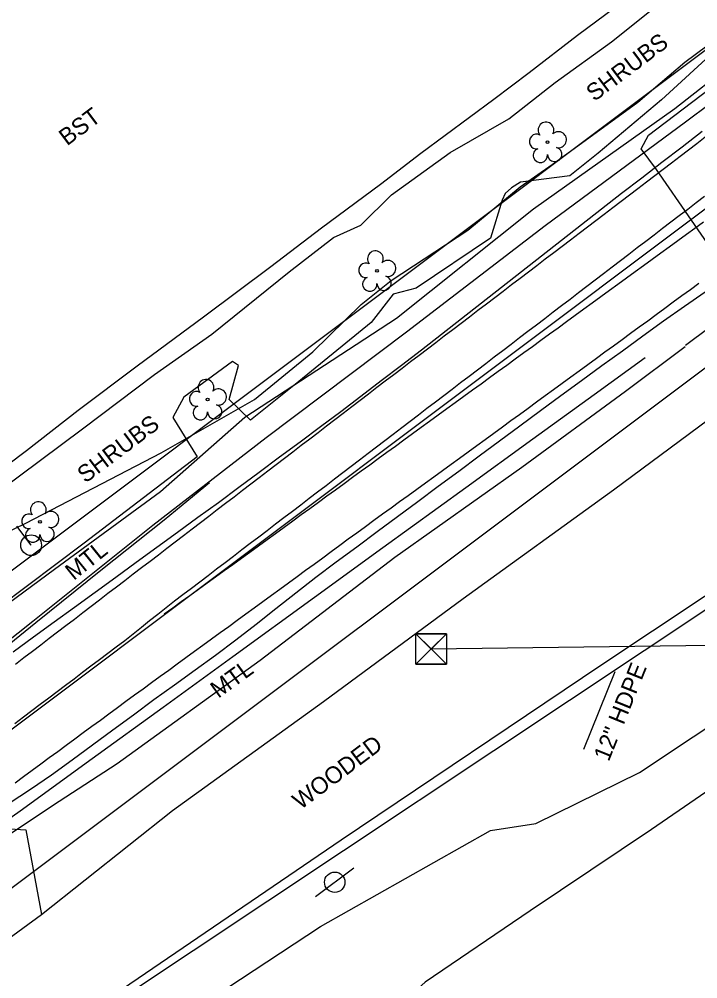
# Model space of a CAD drawing. Extents: x 2186615 to 2188822, y 629899 to 631820.
# Drawn here: x 2187894.7 to 2188055, y 630886.3 to 631112.9 of the extents above; entities that cross this region are included whole.
import ezdxf

# ---------------------------------------------------------------- set-up
doc = ezdxf.new("R2010")
doc.units = 0
for name, color, linetype in [('CTL Vertical Benchmark CELL', 7, 'Continuous'), ('CTL Vertical Benchmark Leader', 7, 'Continuous'), ('Exist Guardrail', 7, 'Continuous'), ('Exist Guardrail Text', 7, 'Continuous'), ('Exist Horizontal Alignment', 7, 'Continuous'), ('Exist Railroads Standard Gauge Text', 7, 'Continuous'), ('Exist Right of Way Line', 7, 'Continuous'), ('Exist Roads EOP', 7, 'Continuous'), ('Exist Roads EOP Other', 7, 'Continuous'), ('Exist Roads EOP Text', 7, 'Continuous'), ('Exist Roads EOT', 7, 'Continuous'), ('Exist Structure Minor Pipes HDPE 12 Inch', 7, 'Continuous'), ('Exist Structure Minor Pipes HDPE 12 Inch Text', 7, 'Continuous'), ('Exist Utilities Gas UG Line SUE LOS B', 7, 'Continuous'), ('Exist Utilities Power Pole CELL', 7, 'Continuous'), ('Exist Utilities Sanitary Sewer Forced Main SUE LOS B', 7, 'Continuous'), ('Exist Utilities Telephone Pole CELL', 7, 'Continuous'), ('Exist Utilities Telephone UG Cable SUE LOS C', 7, 'Continuous'), ('Exist Utilities Telephone UG FO SUE LOS B', 7, 'Continuous'), ('Exist Utilities Water UG Line SUE LOS B', 7, 'Continuous'), ('Exist Vegetation Hedge Row', 7, 'Continuous'), ('Exist Vegetation Hedge Row Text', 7, 'Continuous'), ('Exist Vegetation Tree CELL', 7, 'Continuous'), ('Exist Vegetation Woods Line', 7, 'Continuous'), ('Exist Vegetation Woods Line Text', 7, 'Continuous')]:
    doc.layers.add(name, color=color, linetype=linetype)

msp = doc.modelspace()

# ---------------------------------------------------------------- linework, layer by layer
at = {"layer": 'CTL Vertical Benchmark CELL'}
msp.add_line((2187992.04, 630964.19), (2187992.04, 630964.19), dxfattribs=at)
msp.add_lwpolyline([(2187988.44, 630967.78), (2187995.63, 630967.78), (2187995.63, 630960.59), (2187988.44, 630960.59)], close=True, dxfattribs=at)
for points in [[(2187995.63, 630967.78), (2187988.44, 630960.59), (2187992.04, 630964.18), (2187995.63, 630960.59), (2187988.44, 630967.78)], [(2187992.04, 630964.18), (2187995.63, 630967.78), (2187988.44, 630967.78), (2187992.04, 630964.18)], [(2187992.04, 630964.18), (2187988.44, 630960.59), (2187995.63, 630960.59), (2187992.04, 630964.18)]]:
    msp.add_lwpolyline(points, dxfattribs=at)
at = {"layer": 'CTL Vertical Benchmark Leader'}
msp.add_lwpolyline([(2187992.04, 630964.19), (2188106.31, 630965.69), (2188120.25, 630976.14)], dxfattribs=at)
at = {"layer": 'Exist Guardrail'}
for points in [[(2188042.59, 631032.9), (2188030.54, 631024.16), (2188016.07, 631013.69), (2188000.23, 631002.25), (2187980.63, 630988.06), (2187964.45, 630976.33), (2187945.19, 630962.3), (2187928.74, 630950.37), (2187912, 630938.23), (2187894.95, 630925.87), (2187884.09, 630918.25), (2187871.47, 630909.61), (2187859.4, 630901.23), (2187855.44, 630898.44), (2187851.53, 630895.46)], [(2187833.49, 630919.46), (2187837.07, 630922.2), (2187843.61, 630927.3), (2187851.34, 630933.3), (2187860.56, 630940.3), (2187867.93, 630946.1), (2187876.17, 630952.6), (2187887.64, 630961.57), (2187898.7, 630970.45), (2187913.98, 630982.76), (2187928.97, 630994.69), (2187939.72, 631003.5)]]:
    msp.add_lwpolyline(points, dxfattribs=at)
at = {"layer": 'Exist Horizontal Alignment'}
msp.add_line((2187136.41, 630378.11), (2188520.86, 631416.04), dxfattribs=at)
at = {"layer": 'Exist Right of Way Line'}
for p, q in [((2187118.41, 630402.11), (2188502.83, 631440.02)), ((2187154.4, 630354.1), (2188538.85, 631392.04)), ((2187850.54, 630836.34), (2188624.63, 631350.85)), ((2187850.54, 630836.34), (2188371.34, 631182.5)), ((2187850.54, 630836.34), (2188371.34, 631182.5))]:
    msp.add_line(p, q, dxfattribs=at)
at = {"layer": 'Exist Roads EOP'}
for points in [[(2187893.28, 630963.48), (2187898.13, 630967.01), (2187902.98, 630970.55), (2187907.83, 630974.08), (2187912.68, 630977.61), (2187917.53, 630981.15), (2187922.38, 630984.68), (2187927.23, 630988.2), (2187932.09, 630991.73), (2187936.94, 630995.26), (2187941.79, 630998.78), (2187946.62, 631002.35), (2187951.43, 631005.93), (2187956.24, 631009.52), (2187961.06, 631013.1), (2187965.87, 631016.69), (2187970.68, 631020.27), (2187975.46, 631023.9), (2187980.23, 631027.54), (2187985, 631031.18), (2187989.75, 631034.84), (2187994.48, 631038.53), (2187999.21, 631042.23), (2188003.94, 631045.92), (2188008.66, 631049.62), (2188013.39, 631053.31), (2188018.12, 631057), (2188022.85, 631060.7), (2188027.57, 631064.39), (2188032.3, 631068.09), (2188037.03, 631071.78), (2188041.77, 631075.46), (2188046.53, 631079.11), (2188051.29, 631082.76), (2188056.06, 631086.41)], [(2188056.76, 631048.46), (2188051.85, 631045.02), (2188046.94, 631041.57), (2188042.06, 631038.07), (2188037.22, 631034.53), (2188032.37, 631031), (2188027.51, 631027.47), (2188022.66, 631023.95), (2188017.83, 631020.38), (2188013.01, 631016.81), (2188008.19, 631013.24), (2188003.36, 631009.67), (2187998.54, 631006.1), (2187993.72, 631002.53), (2187988.91, 630998.95), (2187984.09, 630995.38), (2187979.27, 630991.8), (2187974.45, 630988.23), (2187969.63, 630984.65), (2187964.82, 630981.07), (2187960.08, 630977.39), (2187955.37, 630973.67), (2187950.67, 630969.95), (2187945.94, 630966.24), (2187941.12, 630962.67), (2187936.26, 630959.16), (2187931.39, 630955.65), (2187926.54, 630952.13), (2187921.7, 630948.58), (2187916.88, 630945.01), (2187912.05, 630941.44), (2187907.21, 630937.89), (2187902.33, 630934.41), (2187897.38, 630931.01), (2187892.37, 630927.71)]]:
    msp.add_lwpolyline(points, dxfattribs=at)
at = {"layer": 'Exist Roads EOP Other'}
msp.add_lwpolyline([(2188041.82, 631120.35), (2188026.58, 631108.99), (2188015.21, 631100.2), (2188006.81, 631093.93), (2187989.59, 631081.15), (2187980.04, 631073.87), (2187966.12, 631063.56), (2187954.13, 631054.4), (2187938.28, 631042.55), (2187922.6, 631030.98), (2187908.64, 631020.51), (2187896.45, 631010.96), (2187879.08, 630997.86), (2187873.59, 631004.21), (2187866.53, 631011.95), (2187860.14, 631018.79), (2187853.68, 631025.69), (2187849, 631030.96), (2187846.61, 631033.99), (2187844.68, 631037.52), (2187842.44, 631043.11), (2187839.28, 631051.45), (2187835.99, 631057.2)], dxfattribs=at)
at = {"layer": 'Exist Roads EOT'}
for points in [[(2187893.87, 630960.62), (2187895.85, 630962.14), (2187897.84, 630963.66), (2187899.83, 630965.17), (2187901.81, 630966.69), (2187903.8, 630968.21), (2187905.79, 630969.73), (2187907.77, 630971.25), (2187909.76, 630972.77), (2187911.74, 630974.29), (2187913.73, 630975.81), (2187915.71, 630977.33), (2187917.7, 630978.85), (2187919.68, 630980.37), (2187921.67, 630981.88), (2187923.65, 630983.4), (2187925.64, 630984.92), (2187927.62, 630986.44), (2187929.61, 630987.96), (2187931.59, 630989.48), (2187933.58, 630991), (2187935.56, 630992.52), (2187937.55, 630994.04), (2187939.53, 630995.56), (2187941.52, 630997.08), (2187943.5, 630998.6), (2187945.49, 631000.12), (2187947.47, 631001.64), (2187949.46, 631003.16), (2187951.44, 631004.68), (2187953.43, 631006.2), (2187955.41, 631007.72), (2187957.4, 631009.24), (2187959.38, 631010.76), (2187961.37, 631012.28), (2187963.35, 631013.8), (2187965.33, 631015.32), (2187967.32, 631016.84), (2187969.3, 631018.36), (2187971.29, 631019.89), (2187973.27, 631021.41), (2187975.26, 631022.93), (2187977.24, 631024.45), (2187979.23, 631025.97), (2187981.21, 631027.48), (2187983.2, 631029), (2187985.19, 631030.51), (2187987.18, 631032.03), (2187989.17, 631033.54), (2187991.16, 631035.05), (2187993.15, 631036.57), (2187995.14, 631038.08), (2187997.13, 631039.6), (2187999.12, 631041.11), (2188001.1, 631042.63), (2188003.09, 631044.14), (2188005.08, 631045.66), (2188007.07, 631047.17), (2188009.06, 631048.68), (2188011.05, 631050.2), (2188013.04, 631051.71), (2188015.03, 631053.23), (2188017.02, 631054.74), (2188019, 631056.26), (2188020.99, 631057.78), (2188022.98, 631059.29), (2188024.97, 631060.81), (2188026.96, 631062.32), (2188028.95, 631063.84), (2188030.94, 631065.35), (2188032.92, 631066.87), (2188034.91, 631068.38), (2188036.9, 631069.9), (2188038.89, 631071.41), (2188040.88, 631072.93), (2188042.86, 631074.44), (2188044.85, 631075.96), (2188046.84, 631077.48), (2188048.82, 631079), (2188050.81, 631080.51), (2188052.8, 631082.03), (2188054.79, 631083.55), (2188056.77, 631085.07)], [(2187893.73, 630946.61), (2187895.72, 630948.12), (2187897.72, 630949.63), (2187899.71, 630951.13), (2187901.71, 630952.64), (2187903.7, 630954.14), (2187905.7, 630955.65), (2187907.7, 630957.15), (2187909.69, 630958.66), (2187911.69, 630960.17), (2187913.68, 630961.67), (2187915.68, 630963.18), (2187917.67, 630964.69), (2187919.65, 630966.21), (2187921.63, 630967.74), (2187923.59, 630969.29), (2187925.54, 630970.86), (2187927.49, 630972.43), (2187929.44, 630973.98), (2187931.42, 630975.51), (2187933.41, 630977.02), (2187935.4, 630978.53), (2187937.39, 630980.05), (2187939.38, 630981.56), (2187941.37, 630983.08), (2187943.36, 630984.59), (2187945.35, 630986.11), (2187947.33, 630987.63), (2187949.32, 630989.14), (2187951.31, 630990.66), (2187953.3, 630992.18), (2187955.28, 630993.69), (2187957.27, 630995.21), (2187959.26, 630996.73), (2187961.24, 630998.24), (2187963.23, 630999.76), (2187965.22, 631001.28), (2187967.2, 631002.8), (2187969.19, 631004.31), (2187971.18, 631005.83), (2187973.17, 631007.35), (2187975.15, 631008.87), (2187977.14, 631010.38), (2187979.13, 631011.9), (2187981.11, 631013.42), (2187983.1, 631014.93), (2187985.09, 631016.45), (2187987.07, 631017.97), (2187989.06, 631019.49), (2187991.05, 631021), (2187993.04, 631022.52), (2187995.02, 631024.04), (2187997.01, 631025.55), (2187999, 631027.07), (2188000.99, 631028.59), (2188002.97, 631030.1), (2188004.96, 631031.62), (2188006.95, 631033.14), (2188008.93, 631034.65), (2188010.92, 631036.17), (2188012.91, 631037.69), (2188014.9, 631039.2), (2188016.88, 631040.72), (2188018.87, 631042.24), (2188020.86, 631043.76), (2188022.84, 631045.27), (2188024.83, 631046.79), (2188026.82, 631048.31), (2188028.8, 631049.83), (2188030.79, 631051.35), (2188032.77, 631052.87), (2188034.76, 631054.39), (2188036.74, 631055.91), (2188038.73, 631057.43), (2188040.71, 631058.95), (2188042.7, 631060.47), (2188044.68, 631061.99), (2188046.67, 631063.51), (2188048.65, 631065.02), (2188050.64, 631066.54), (2188052.63, 631068.05), (2188054.62, 631069.57), (2188056.61, 631071.08)], [(2187928.96, 630972.46), (2187930.99, 630973.92), (2187933.01, 630975.38), (2187935.04, 630976.84), (2187937.07, 630978.3), (2187939.1, 630979.76), (2187941.13, 630981.22), (2187943.16, 630982.68), (2187945.19, 630984.14), (2187947.22, 630985.6), (2187949.24, 630987.07), (2187951.26, 630988.54), (2187953.28, 630990.01), (2187955.3, 630991.48), (2187957.32, 630992.96), (2187959.34, 630994.43), (2187961.36, 630995.9), (2187963.38, 630997.37), (2187965.4, 630998.85), (2187967.42, 631000.32), (2187969.44, 631001.79), (2187971.46, 631003.27), (2187973.48, 631004.74), (2187975.51, 631006.21), (2187977.53, 631007.68), (2187979.55, 631009.15), (2187981.57, 631010.62), (2187983.59, 631012.09), (2187985.61, 631013.56), (2187987.63, 631015.03), (2187989.66, 631016.51), (2187991.68, 631017.98), (2187993.7, 631019.45), (2187995.72, 631020.92), (2187997.74, 631022.39), (2187999.76, 631023.86), (2188001.79, 631025.33), (2188003.81, 631026.8), (2188005.83, 631028.27), (2188007.85, 631029.74), (2188009.87, 631031.21), (2188011.89, 631032.68), (2188013.92, 631034.15), (2188015.94, 631035.62), (2188017.96, 631037.09), (2188019.98, 631038.56), (2188022, 631040.03), (2188024.03, 631041.5), (2188026.05, 631042.98), (2188028.07, 631044.45), (2188030.09, 631045.92), (2188032.11, 631047.39), (2188034.13, 631048.86), (2188036.16, 631050.33), (2188038.18, 631051.8), (2188040.2, 631053.27), (2188042.22, 631054.74), (2188044.24, 631056.21), (2188046.26, 631057.68), (2188048.28, 631059.15), (2188050.31, 631060.63), (2188052.33, 631062.1), (2188054.35, 631063.57), (2188056.37, 631065.04)], [(2188055.28, 631050.47), (2188053.26, 631048.99), (2188051.25, 631047.52), (2188049.23, 631046.04), (2188047.21, 631044.56), (2188045.19, 631043.09), (2188043.18, 631041.61), (2188041.16, 631040.13), (2188039.14, 631038.66), (2188037.13, 631037.18), (2188035.11, 631035.7), (2188033.09, 631034.23), (2188031.07, 631032.75), (2188029.05, 631031.28), (2188027.03, 631029.8), (2188025.01, 631028.33), (2188022.99, 631026.86), (2188020.97, 631025.38), (2188018.96, 631023.91), (2188016.94, 631022.43), (2188014.92, 631020.96), (2188012.9, 631019.49), (2188010.88, 631018.01), (2188008.86, 631016.54), (2188006.84, 631015.06), (2188004.82, 631013.59), (2188002.8, 631012.12), (2188000.78, 631010.65), (2187998.75, 631009.18), (2187996.73, 631007.72), (2187994.71, 631006.25), (2187992.68, 631004.78), (2187990.66, 631003.31), (2187988.64, 631001.84), (2187986.61, 631000.37), (2187984.59, 630998.9), (2187982.57, 630997.44), (2187980.54, 630995.97), (2187978.52, 630994.5), (2187976.5, 630993.02), (2187974.49, 630991.54), (2187972.47, 630990.07), (2187970.45, 630988.59), (2187968.43, 630987.11), (2187966.42, 630985.64), (2187964.4, 630984.16), (2187962.38, 630982.68), (2187960.37, 630981.21), (2187958.35, 630979.73), (2187956.33, 630978.25), (2187954.32, 630976.77), (2187952.3, 630975.3), (2187950.27, 630973.83), (2187948.25, 630972.36), (2187946.23, 630970.89), (2187944.21, 630969.42), (2187942.19, 630967.95), (2187940.16, 630966.48), (2187938.14, 630965.01), (2187936.12, 630963.54), (2187934.1, 630962.07), (2187932.08, 630960.6), (2187930.05, 630959.13), (2187928.03, 630957.66), (2187926.01, 630956.19), (2187923.99, 630954.71), (2187921.98, 630953.23), (2187919.96, 630951.75), (2187917.95, 630950.27), (2187915.93, 630948.8), (2187913.91, 630947.32), (2187911.9, 630945.84), (2187909.88, 630944.36), (2187907.87, 630942.88), (2187905.85, 630941.4), (2187903.83, 630939.92), (2187901.82, 630938.44), (2187899.81, 630936.96), (2187897.8, 630935.47), (2187895.79, 630933.98), (2187893.78, 630932.5)]]:
    msp.add_lwpolyline(points, dxfattribs=at)
at = {"layer": 'Exist Structure Minor Pipes HDPE 12 Inch'}
msp.add_line((2188028.11, 630940.51), (2188035.52, 630958.89), dxfattribs=at)
at = {"layer": 'Exist Utilities Gas UG Line SUE LOS B'}
for points in [[(2187950.33, 631023.07), (2187964.07, 631034.32), (2187975.48, 631045.5), (2187982.57, 631051.2), (2188000.66, 631063.1), (2188013.03, 631073.27), (2188020.62, 631078.6), (2188040.86, 631093.26), (2188051.96, 631102.7), (2188059.93, 631108.6)], [(2187896.27, 630993.91), (2187928.23, 631010.45), (2187950.33, 631023.07)], [(2187773.44, 630905.16), (2187806.03, 630925.44), (2187845.96, 630961.84), (2187877.43, 630984.73), (2187896.27, 630993.91)]]:
    msp.add_lwpolyline(points, dxfattribs=at)
at = {"layer": 'Exist Utilities Power Pole CELL'}
for q in [(2187894.15, 630993.16), (2187897.56, 630988.68)]:
    msp.add_line((2187897.56, 630988.68), q, dxfattribs=at)
msp.add_circle((2187897.56, 630988.68), 2.45, dxfattribs=at)
at = {"layer": 'Exist Utilities Sanitary Sewer Forced Main SUE LOS B'}
for points in [[(2188052.08, 631035.89), (2188074.5, 631052.61), (2188093.79, 631066.37), (2188121.43, 631086.62), (2188146.17, 631105.29), (2188183, 631130.32), (2188212.25, 631151.9), (2188236.06, 631169.55), (2188274.9, 631197.79), (2188300.59, 631215.98), (2188344.72, 631249.04), (2188387.13, 631281.33), (2188437.44, 631319.58), (2188480.75, 631351.94), (2188530.77, 631388.8), (2188537.37, 631394.07)], [(2187639.4, 630737.18), (2187658.16, 630751.34), (2187676.41, 630765.17), (2187695.58, 630779.55), (2187713.95, 630793.24), (2187732.6, 630807.47), (2187751.11, 630821.21), (2187774.55, 630838.89), (2187793.19, 630853.01), (2187817.13, 630870.75), (2187832.54, 630882.73), (2187848.61, 630894.45), (2187859.56, 630897.68), (2187872.29, 630907.08), (2187904.19, 630928.23), (2187917.85, 630937.14), (2187951.64, 630961.53), (2187983.48, 630985.87), (2188013.42, 631007.09), (2188037.93, 631025.04), (2188052.05, 631035.58)]]:
    msp.add_lwpolyline(points, dxfattribs=at)
at = {"layer": 'Exist Utilities Telephone Pole CELL'}
for p, q in [((2187964.72, 630905.7), (2187973.79, 630912.49)), ((2187969.26, 630909.1), (2187969.26, 630909.1))]:
    msp.add_line(p, q, dxfattribs=at)
msp.add_circle((2187969.26, 630909.1), 2.41, dxfattribs=at)
at = {"layer": 'Exist Utilities Telephone UG Cable SUE LOS C'}
msp.add_lwpolyline([(2188096.88, 630993.34), (2188079.83, 631025.19), (2188068.51, 631044.39), (2188061.79, 631053.43), (2188045.22, 631077.41), (2188041.6, 631082.29), (2188043.38, 631085.49), (2188063.96, 631101.13), (2188102.69, 631130.96), (2188125.87, 631148.05), (2188163, 631175.72), (2188217.3, 631215.55), (2188224.13, 631221.73), (2188223.64, 631224.04), (2188219.58, 631228.63), (2188214.19, 631233.71)], dxfattribs=at)
at = {"layer": 'Exist Utilities Telephone UG FO SUE LOS B'}
msp.add_lwpolyline([(2187859.07, 630951.55), (2187882.76, 630968.07), (2187903.06, 630983.05), (2187928.09, 631001.38), (2187948.02, 631018.93), (2187983.82, 631042.28), (2188016.23, 631068.08), (2188049.6, 631091.76), (2188063.06, 631102.31), (2188071.06, 631108.58), (2188069.02, 631112.49), (2188069.37, 631119.05), (2188075.07, 631125.87), (2188092.55, 631139.53), (2188117.88, 631159.65), (2188156.33, 631187.11), (2188185.96, 631206.22), (2188210.21, 631221.29), (2188233.48, 631238.15), (2188251.53, 631251.3), (2188274.73, 631269.24), (2188303.07, 631290.83)], dxfattribs=at)
at = {"layer": 'Exist Utilities Water UG Line SUE LOS B'}
msp.add_lwpolyline([(2187858.58, 630939.62), (2187877.52, 630954.54), (2187897.98, 630970.72), (2187926.28, 630993.39), (2187953.07, 631014.11), (2187986.18, 631039.09), (2188018.97, 631064.16), (2188052.07, 631088.62), (2188105.21, 631128.41), (2188127.75, 631145.3), (2188164.18, 631174.44), (2188192.98, 631196.26), (2188209.23, 631208.45), (2188231.7, 631224.75), (2188257.48, 631242.51), (2188270.74, 631252.18), (2188280.66, 631259.06), (2188311.2, 631281.93)], dxfattribs=at)
at = {"layer": 'Exist Vegetation Hedge Row'}
for points in [[(2187889.76, 631001.38), (2187909.69, 631016.19), (2187926.73, 631028.95), (2187940.27, 631038.53), (2187958.5, 631053.19), (2187968.98, 631061.31), (2187975.39, 631064.27), (2187982.65, 631071.39), (2187996.54, 631081.41), (2188010.35, 631089.38), (2188021.29, 631097.92), (2188034.66, 631107.54), (2188047.53, 631117.93)], [(2188059.73, 631106.06), (2188046.44, 631093.82), (2188031.48, 631081.28), (2188024.77, 631075.87), (2188013.15, 631074.4), (2188011.04, 631073.08), (2188009.54, 631071.69), (2188008.82, 631070.12), (2188006.08, 631061.21), (2187988.53, 631049.4), (2187983.08, 631047.96), (2187977.84, 631041.26), (2187960.75, 631027.37), (2187949.35, 631018.18), (2187944.36, 631023.11), (2187946.55, 631031.07), (2187945.14, 631032.02), (2187933.61, 631023.62), (2187931.01, 631018.84), (2187936.75, 631009.53), (2187910.11, 630989.16), (2187889.9, 630974.05)], [(2187881.14, 630887.73), (2187877.53, 630899.64), (2187876.58, 630906.58), (2187878.04, 630909.79), (2187880.92, 630912.64), (2187892.5, 630921.69), (2187896.34, 630921.47), (2187900, 630901.47)]]:
    msp.add_lwpolyline(points, dxfattribs=at)
at = {"layer": 'Exist Vegetation Tree CELL'}
for p, q in [((2188019.54, 631083.84), (2188019.54, 631083.84)), ((2187979.24, 631053.44), (2187979.24, 631053.44)), ((2187939.24, 631023.08), (2187939.24, 631023.08)), ((2187899.64, 630994.18), (2187899.64, 630994.18))]:
    msp.add_line(p, q, dxfattribs=at)
for centre in [(2188019.54, 631083.84), (2187979.24, 631053.44), (2187939.24, 631023.08), (2187899.64, 630994.18)]:
    msp.add_circle(centre, 0.326, dxfattribs=at)
for centre, radius, start, end in [((2188019.16, 631086.71), 1.86, 330.1651, 219.7134), ((2188016.94, 631083.99), 1.73, 62.6636, 279.3457), ((2188022.09, 631084.42), 1.9, 257.1011, 134.1999), ((2188017.84, 631080.71), 1.69, 111.5671, 6.231), ((2188021.21, 631080.94), 1.7, 181.2822, 74.56), ((2187978.86, 631056.31), 1.86, 330.1651, 219.7134), ((2187976.63, 631053.59), 1.73, 62.6636, 279.3457), ((2187981.79, 631054.03), 1.9, 257.1011, 134.1999), ((2187977.54, 631050.32), 1.69, 111.5671, 6.231), ((2187980.91, 631050.54), 1.7, 181.2822, 74.56), ((2187938.86, 631025.95), 1.86, 330.1651, 219.7134), ((2187936.64, 631023.23), 1.73, 62.6636, 279.3457), ((2187941.79, 631023.67), 1.9, 257.1011, 134.1999), ((2187937.54, 631019.96), 1.69, 111.5671, 6.231), ((2187940.92, 631020.18), 1.7, 181.2822, 74.56), ((2187899.25, 630997.05), 1.86, 330.1651, 219.7134), ((2187897.03, 630994.33), 1.73, 62.6636, 279.3457), ((2187902.19, 630994.76), 1.9, 257.1011, 134.1999), ((2187901.31, 630991.28), 1.7, 181.2822, 74.56), ((2187897.94, 630991.05), 1.69, 111.5671, 6.231)]:
    msp.add_arc(centre, radius, start, end, dxfattribs=at)
at = {"layer": 'Exist Vegetation Woods Line'}
for points in [[(2187900, 630901.47), (2187930.95, 630926.02), (2187966.57, 630951.75), (2187999.62, 630976.07), (2188035.07, 631001.76), (2188066.4, 631024.95), (2188104.74, 631054.06), (2188133.99, 631077.57), (2188163.27, 631099.35), (2188198, 631125.47), (2188236.07, 631154.15), (2188273.27, 631182), (2188303.14, 631206.11), (2188341.9, 631232.33), (2188374.15, 631253.71), (2188405.25, 631276.99)], [(2187912.42, 630863.47), (2187965.88, 630898.63), (2188006.08, 630921.31), (2188016.76, 630922.95), (2188041.27, 630935.01), (2188079.01, 630960.1), (2188134.21, 631000.22), (2188184.55, 631036.37), (2188240.85, 631074.86), (2188450.68, 631218.94)], [(2188336.81, 631162.74), (2188304.67, 631140.79), (2188253.49, 631107.84), (2188202.91, 631074.1), (2188139.41, 631031.67), (2188093.1, 631000.83), (2188032.1, 630960.3), (2187970.81, 630919.03), (2187899.6, 630870.56), (2187878.91, 630858.57), (2187866.57, 630849.5), (2187856.84, 630841.46), (2187846.68, 630832.19), (2187829.94, 630827.76), (2187807.52, 630819.83), (2187838.54, 630838.9), (2187846.29, 630845.15), (2187849.33, 630854.22), (2187863.66, 630870.01), (2187881.14, 630887.73), (2187900, 630901.47)], [(2188100.36, 630961.19), (2188067.24, 630937.46), (2188044.04, 630921.54), (2188015.4, 630902.33), (2187990.59, 630885.5), (2187967.82, 630864.96), (2187943.51, 630846.5), (2187926.23, 630833.19), (2187904.9, 630814.71), (2187898.54, 630808.83)]]:
    msp.add_lwpolyline(points, dxfattribs=at)

# ---------------------------------------------------------------- texts
at = {"layer": 'Exist Guardrail Text'}
for rotation, p in [(38.8417, (2187907.63, 630980.21)), (35.9403, (2187941.75, 630952.4))]:
    msp.add_text('MTL', height=4, rotation=rotation, dxfattribs=at).set_placement(p)
at = {"layer": 'Exist Railroads Standard Gauge Text'}
msp.add_text('SEABOARD COASTLINE RAILROAD', height=4, rotation=33.6101, dxfattribs=at).set_placement((2188013.4, 630835.63))
at = {"layer": 'Exist Roads EOP Text'}
msp.add_text('BST', height=4, rotation=36.8593, dxfattribs=at).set_placement((2187906.04, 631082.84))
at = {"layer": 'Exist Structure Minor Pipes HDPE 12 Inch Text'}
msp.add_text('12" HDPE', height=4, rotation=68.0294, dxfattribs=at).set_placement((2188033.98, 630937.42))
at = {"layer": 'Exist Vegetation Hedge Row Text'}
for p in [(2188030.56, 631093.3), (2187910.36, 631003.18)]:
    msp.add_text('SHRUBS', height=4, rotation=36.8593, dxfattribs=at).set_placement(p)
at = {"layer": 'Exist Vegetation Woods Line Text'}
msp.add_text('WOODED', height=4, rotation=36.8593, dxfattribs=at).set_placement((2187961.19, 630926.1))

doc.saveas('drawing.dxf')
